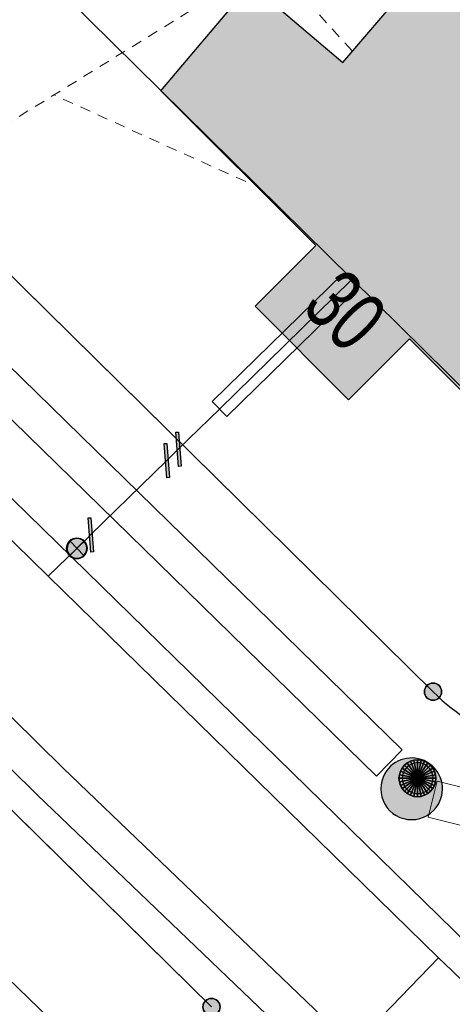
# Model space of a CAD drawing. Header units: metres. Extents: x 2695560 to 2696939, y 1260491 to 1262050.
# Tile 321 of 656: x 2695932.31 to 2695940.52, y 1260948.66 to 1260967.34. Entities that reach past the tile are written whole.
import ezdxf

# ---------------------------------------------------------------- set-up
doc = ezdxf.new("R2010")
doc.units = ezdxf.units.M
doc.linetypes.add('AUSGEZOGEN', pattern=[0])
doc.linetypes.add('VERDECKT2_S2', pattern=[0.36, 0.2, -0.16])
for name, color, linetype in [('XR$1$AV_Gebäudeflächen (BB)', 7, 'AUSGEZOGEN'), ('XR$1$AV_Grenzpunkte', 7, 'AUSGEZOGEN'), ('XR$1$AV_Haus-Nr.', 7, 'AUSGEZOGEN'), ('XR$1$AV_Linien (BB)', 7, 'AUSGEZOGEN'), ('XR$1$AW_LK_Schachtdeckel', 24, 'AUSGEZOGEN'), ('XR$1$Liegenschaftsgrenzen', 7, 'AUSGEZOGEN'), ('XR$1$PFAV', 255, 'AUSGEZOGEN'), ('XR$1$PFAW', 255, 'AUSGEZOGEN'), ('XR$1$PFWA', 255, 'AUSGEZOGEN'), ('XR$1$RP_Abstandslinie', 7, 'AUSGEZOGEN'), ('XR$1$WA_LK_Absperrarmatur', 171, 'AUSGEZOGEN'), ('XR$1$WA_LK_Rohrleitungsteil', 171, 'AUSGEZOGEN')]:
    doc.layers.add(name, color=color, linetype=linetype)
for name, color, linetype, lineweight in [('XR$2$ABW-Linie-R-genau', 4, 'AUSGEZOGEN', 18), ('XR$2$ABW-Linie-R-ungenau', 4, 'VERDECKT2_S2', 18), ('XR$2$ABW-LinieFlaeche-R-genau', 4, 'AUSGEZOGEN', 18), ('XR$2$ABW-Punkt', 6, 'AUSGEZOGEN', 18), ('XR$2$ELE-Flaeche-oberirdisch', 1, 'AUSGEZOGEN', 18), ('XR$2$GAS-Linie-genau', 12, 'AUSGEZOGEN', 18), ('XR$2$WAS-Linie-genau', 5, 'AUSGEZOGEN', 18), ('XR$2$WAS-LinieSchutzrohr', 5, 'AUSGEZOGEN', 18), ('XR$2$WAS-Punkt', 5, 'AUSGEZOGEN', 18)]:
    doc.layers.add(name, color=color, linetype=linetype, lineweight=lineweight)
doc.styles.add('ARIAL', font='arial.ttf')

# ---------------------------------------------------------------- blocks, each defined once
blk = doc.blocks.new('COMPLEXOBJECT_589')
at = {"layer": 'XR$1$AV_Linien (BB)', "color": 7, "linetype": 'AUSGEZOGEN', "transparency": 33554687}
blk.add_lwpolyline([(5934.98, 10948.8), (5922.888, 10960.707), (5917.863, 10965.655)], dxfattribs=at)
blk = doc.blocks.new('COMPLEXOBJECT_638')
at = {"layer": 'XR$1$AV_Linien (BB)', "color": 7, "linetype": 'AUSGEZOGEN', "transparency": 33554687}
blk.add_lwpolyline([(5924.23, 10969.53), (5925.451, 10968.325), (5939.18, 10954.78)], dxfattribs=at)
blk.add_arc((5942.333, 10957.989), 4.499, 225.5093, 319.037, dxfattribs=at)
blk = doc.blocks.new('COMPLEXOBJECT_1246')
at = {"layer": 'XR$1$Liegenschaftsgrenzen', "color": 7, "linetype": 'AUSGEZOGEN', "transparency": 33554687}
blk.add_line((5924.23, 10969.53), (5939.18, 10954.78), dxfattribs=at)
blk.add_arc((5942.333, 10957.989), 4.499, 225.5093, 319.037, dxfattribs=at)
blk = doc.blocks.new('COMPLEXOBJECT_1311')
at = {"layer": 'XR$1$Liegenschaftsgrenzen', "color": 7, "linetype": 'AUSGEZOGEN', "transparency": 33554687}
blk.add_line((5934.98, 10948.8), (5910.16, 10973.24), dxfattribs=at)
blk = doc.blocks.new('BAV15')
at = {"layer": 'XR$1$PFAV', "transparency": 33554687}
blk.add_hatch(color=7, dxfattribs=at).paths.add_polyline_path([(0.5, 0), (0.49, 0.101), (0.459, 0.197), (0.41, 0.286), (0.344, 0.362), (0.264, 0.424), (0.174, 0.469), (0.076, 0.494), (-0.025, 0.499), (-0.125, 0.484), (-0.22, 0.449), (-0.306, 0.395), (-0.379, 0.326), (-0.437, 0.243), (-0.477, 0.15), (-0.497, 0.051), (-0.497, -0.051), (-0.477, -0.15), (-0.437, -0.243), (-0.379, -0.326), (-0.306, -0.395), (-0.22, -0.449), (-0.125, -0.484), (-0.025, -0.499), (0.076, -0.494), (0.174, -0.469), (0.264, -0.424), (0.344, -0.362), (0.41, -0.286), (0.459, -0.197), (0.49, -0.101)])
at = {"color": 7, "transparency": 33554687}
for start, end in [(90, 270), (270, 90)]:
    blk.add_arc((0, 0), 0.5, start, end, dxfattribs=at)
at = {"layer": 'XR$1$PFAV', "transparency": 33554687}
blk.add_circle((0, 0), 0.5, dxfattribs=at)
blk = doc.blocks.new('BAW2084')
at = {"layer": 'XR$1$PFAW', "transparency": 33554687}
h = blk.add_hatch(color=7, dxfattribs=at)
h.paths.add_polyline_path([(0.237, 0.6), (0.176, 0.597), (0.116, 0.588), (0.057, 0.572), (0, 0.551), (-0.054, 0.525), (-0.106, 0.492), (-0.154, 0.455), (-0.198, 0.413), (-0.238, 0.367), (-0.272, 0.317), (-0.302, 0.264), (-0.326, 0.208), (-0.344, 0.15), (-0.356, 0.091), (-0.363, 0.03), (-0.363, -0.03), (-0.356, -0.091), (-0.344, -0.15), (-0.326, -0.208), (-0.302, -0.264), (-0.272, -0.317), (-0.238, -0.367), (-0.198, -0.413), (-0.154, -0.455), (-0.106, -0.492), (-0.054, -0.525), (0, -0.551), (0.057, -0.572), (0.116, -0.588), (0.176, -0.597), (0.237, -0.6), (0.297, -0.597), (0.357, -0.588), (0.416, -0.572), (0.473, -0.551), (0.528, -0.525), (0.579, -0.492), (0.628, -0.455), (0.672, -0.413), (0.711, -0.367), (0.746, -0.317), (0.775, -0.264), (0.799, -0.208), (0.818, -0.15), (0.83, -0.091), (0.836, -0.03), (0.836, 0.03), (0.83, 0.091), (0.818, 0.15), (0.799, 0.208), (0.775, 0.264), (0.746, 0.317), (0.711, 0.367), (0.672, 0.413), (0.628, 0.455), (0.579, 0.492), (0.528, 0.525), (0.473, 0.551), (0.416, 0.572), (0.357, 0.588), (0.297, 0.597)])
h.paths.add_polyline_path([(0.03, -0.298), (0, -0.3), (-0.03, -0.298), (-0.06, -0.294), (-0.09, -0.286), (-0.118, -0.276), (-0.146, -0.262), (-0.171, -0.246), (-0.195, -0.228), (-0.217, -0.207), (-0.237, -0.184), (-0.255, -0.159), (-0.269, -0.132), (-0.281, -0.104), (-0.29, -0.075), (-0.297, -0.045), (-0.3, -0.015), (-0.3, 0.015), (-0.297, 0.045), (-0.29, 0.075), (-0.281, 0.104), (-0.269, 0.132), (-0.255, 0.159), (-0.237, 0.184), (-0.217, 0.207), (-0.195, 0.228), (-0.171, 0.246), (-0.146, 0.262), (-0.118, 0.276), (-0.09, 0.286), (-0.06, 0.294), (-0.03, 0.298), (0, 0.3), (0.03, 0.298), (0.06, 0.294), (0.09, 0.286), (0.118, 0.276), (0.146, 0.262), (0.171, 0.246), (0.195, 0.228), (0.217, 0.207), (0.237, 0.184), (0.255, 0.159), (0.269, 0.132), (0.281, 0.104), (0.29, 0.075), (0.297, 0.045), (0.3, 0.015), (0.3, -0.015), (0.297, -0.045), (0.29, -0.075), (0.281, -0.104), (0.269, -0.132), (0.255, -0.159), (0.237, -0.184), (0.217, -0.207), (0.195, -0.228), (0.171, -0.246), (0.146, -0.262), (0.118, -0.276), (0.09, -0.286), (0.06, -0.294)], flags=16)
blk.add_hatch(color=7, dxfattribs=at).paths.add_polyline_path([(0, 0.3), (-0.03, 0.298), (-0.06, 0.294), (-0.09, 0.286), (-0.118, 0.276), (-0.146, 0.262), (-0.171, 0.246), (-0.195, 0.228), (-0.217, 0.207), (-0.237, 0.184), (-0.255, 0.159), (-0.269, 0.132), (-0.281, 0.104), (-0.29, 0.075), (-0.297, 0.045), (-0.3, 0.015), (-0.3, -0.015), (-0.297, -0.045), (-0.29, -0.075), (-0.281, -0.104), (-0.269, -0.132), (-0.255, -0.159), (-0.237, -0.184), (-0.217, -0.207), (-0.195, -0.228), (-0.171, -0.246), (-0.146, -0.262), (-0.118, -0.276), (-0.09, -0.286), (-0.06, -0.294), (-0.03, -0.298), (0, -0.3), (0.03, -0.298), (0.06, -0.294), (0.09, -0.286), (0.118, -0.276), (0.146, -0.262), (0.171, -0.246), (0.195, -0.228), (0.217, -0.207), (0.237, -0.184), (0.255, -0.159), (0.269, -0.132), (0.281, -0.104), (0.29, -0.075), (0.297, -0.045), (0.3, -0.015), (0.3, 0.015), (0.297, 0.045), (0.29, 0.075), (0.281, 0.104), (0.269, 0.132), (0.255, 0.159), (0.237, 0.184), (0.217, 0.207), (0.195, 0.228), (0.171, 0.246), (0.146, 0.262), (0.118, 0.276), (0.09, 0.286), (0.06, 0.294), (0.03, 0.298)])
at = {"transparency": 33554687}
for centre, radius, start, end in [((0.237, 0), 0.6, 90, 270), ((0.237, 0), 0.6, 270, 90), ((0, 0), 0.3, 90, 270), ((0, 0), 0.3, 270, 90)]:
    blk.add_arc(centre, radius, start, end, dxfattribs=at)
blk = doc.blocks.new('BWA2013')
at = {"true_color": 0x000000, "transparency": 33554687}
blk.add_hatch(color=18, dxfattribs=at).paths.add_polyline_path([(-0.291, -0.409), (0.352, 0.357), (0.291, 0.409), (-0.352, -0.357)])
at = {"transparency": 33554687}
blk.add_lwpolyline([(-0.291, -0.409), (-0.352, -0.357), (0.291, 0.409), (0.352, 0.357), (-0.291, -0.409)], close=True, dxfattribs=at)
blk = doc.blocks.new('BWA965')
at = {"layer": 'XR$1$PFWA', "transparency": 33554687}
blk.add_hatch(color=7, dxfattribs=at).paths.add_polyline_path([(0, 0.5), (-0.051, 0.497), (-0.101, 0.49), (-0.15, 0.477), (-0.197, 0.459), (-0.243, 0.437), (-0.286, 0.41), (-0.326, 0.379), (-0.362, 0.344), (-0.395, 0.306), (-0.424, 0.264), (-0.449, 0.22), (-0.469, 0.174), (-0.484, 0.125), (-0.494, 0.076), (-0.499, 0.025), (-0.499, -0.025), (-0.494, -0.076), (-0.484, -0.125), (-0.469, -0.174), (-0.449, -0.22), (-0.424, -0.264), (-0.395, -0.306), (-0.362, -0.344), (-0.326, -0.379), (-0.286, -0.41), (-0.243, -0.437), (-0.197, -0.459), (-0.15, -0.477), (-0.101, -0.49), (-0.051, -0.497), (0, -0.5), (0.051, -0.497), (0.101, -0.49), (0.15, -0.477), (0.197, -0.459), (0.243, -0.437), (0.286, -0.41), (0.326, -0.379), (0.362, -0.344), (0.395, -0.306), (0.424, -0.264), (0.449, -0.22), (0.469, -0.174), (0.484, -0.125), (0.494, -0.076), (0.499, -0.025), (0.499, 0.025), (0.494, 0.076), (0.484, 0.125), (0.469, 0.174), (0.449, 0.22), (0.424, 0.264), (0.395, 0.306), (0.362, 0.344), (0.326, 0.379), (0.286, 0.41), (0.243, 0.437), (0.197, 0.459), (0.15, 0.477), (0.101, 0.49), (0.051, 0.497)])
at = {"transparency": 33554687}
blk.add_line((0, 0.5), (0, -0.5), dxfattribs=at)
for start, end in [(90, 270), (270, 90)]:
    blk.add_arc((0, 0), 0.5, start, end, dxfattribs=at)
blk = doc.blocks.new('WAS-ABSPERRORGAN')
at = {"layer": 'XR$2$WAS-Punkt', "linetype": 'AUSGEZOGEN', "transparency": 33554687}
for p, q in [((0, 200, 2500), (0, -200, 2500)), ((0, 0), (0, 0))]:
    blk.add_line(p, q, dxfattribs=at)
blk.add_circle((0, 0, 502500), 200, dxfattribs=at)
blk = doc.blocks.new('ABW-KONTROLLSCHACHT')
at = {"layer": 'XR$2$ABW-Punkt', "linetype": 'AUSGEZOGEN', "lineweight": 25, "transparency": 33554687}
for points in [[(-291, 194, 2500), (0, 0, 2500), (-323, 134, 2500)], [(-291, 194), (0, 0), (-323, 134)], [(-291, 194, 2500), (-291, 194), (-323, 134), (-323, 134, 2500)], [(-247, 247, 2500), (0, 0, 2500), (-291, 194, 2500)], [(-247, 247), (0, 0), (-291, 194)], [(-247, 247, 2500), (-247, 247), (-291, 194), (-291, 194, 2500)], [(-194, 291, 2500), (0, 0, 2500), (-247, 247, 2500)], [(-194, 291), (0, 0), (-247, 247)], [(-194, 291, 2500), (-194, 291), (-247, 247), (-247, 247, 2500)], [(-134, 323, 2500), (0, 0, 2500), (-194, 291, 2500)], [(-134, 323), (0, 0), (-194, 291)], [(-134, 323, 2500), (-134, 323), (-194, 291), (-194, 291, 2500)], [(-68, 343, 2500), (0, 0, 2500), (-134, 323, 2500)], [(-68, 343), (0, 0), (-134, 323)], [(-68, 343, 2500), (-68, 343), (-134, 323), (-134, 323, 2500)], [(0, 350, 2500), (0, 0, 2500), (-68, 343, 2500)], [(0, 350), (0, 0), (-68, 343)], [(0, 350, 2500), (0, 350), (-68, 343), (-68, 343, 2500)], [(68, 343, 2500), (0, 0, 2500), (0, 350, 2500)], [(68, 343), (0, 0), (0, 350)], [(68, 343, 2500), (68, 343), (0, 350), (0, 350, 2500)], [(134, 323, 2500), (0, 0, 2500), (68, 343, 2500)], [(134, 323), (0, 0), (68, 343)], [(194, 291, 2500), (0, 0, 2500), (134, 323, 2500)], [(194, 291), (0, 0), (134, 323)], [(247, 247, 2500), (0, 0, 2500), (194, 291, 2500)], [(247, 247), (0, 0), (194, 291)], [(291, 194, 2500), (0, 0, 2500), (247, 247, 2500)], [(291, 194), (0, 0), (247, 247)], [(323, 134, 2500), (0, 0, 2500), (291, 194, 2500)], [(323, 134), (0, 0), (291, 194)], [(134, 323, 2500), (134, 323), (68, 343), (68, 343, 2500)], [(194, 291, 2500), (194, 291), (134, 323), (134, 323, 2500)], [(247, 247, 2500), (247, 247), (194, 291), (194, 291, 2500)], [(291, 194, 2500), (291, 194), (247, 247), (247, 247, 2500)], [(323, 134, 2500), (323, 134), (291, 194), (291, 194, 2500)], [(-343, 68, 2500), (0, 0, 2500), (-350, 0, 2500)], [(-343, 68), (0, 0), (-350, 0)], [(-343, 68, 2500), (-343, 68), (-350, 0), (-350, 0, 2500)], [(-350, 0, 2500), (0, 0, 2500), (-343, -68, 2500)], [(-350, 0), (0, 0), (-343, -68)], [(-323, 134, 2500), (0, 0, 2500), (-343, 68, 2500)], [(-323, 134), (0, 0), (-343, 68)], [(-323, 134, 2500), (-323, 134), (-343, 68), (-343, 68, 2500)], [(-343, -68, 2500), (0, 0, 2500), (-323, -134, 2500)], [(-343, -68), (0, 0), (-323, -134)], [(-323, -134, 2500), (0, 0, 2500), (-291, -194, 2500)], [(-323, -134), (0, 0), (-291, -194)], [(-291, -194, 2500), (0, 0, 2500), (-247, -247, 2500)], [(-291, -194), (0, 0), (-247, -247)], [(-247, -247, 2500), (0, 0, 2500), (-194, -291, 2500)], [(-247, -247), (0, 0), (-194, -291)], [(-194, -291, 2500), (0, 0, 2500), (-134, -323, 2500)], [(-194, -291), (0, 0), (-134, -323)], [(-134, -323, 2500), (0, 0, 2500), (-68, -343, 2500)], [(-134, -323), (0, 0), (-68, -343)], [(-68, -343, 2500), (0, 0, 2500), (0, -350, 2500)], [(-68, -343), (0, 0), (0, -350)], [(343, 68, 2500), (0, 0, 2500), (323, 134, 2500)], [(343, 68), (0, 0), (323, 134)], [(350, 0, 2500), (0, 0, 2500), (343, 68, 2500)], [(350, 0), (0, 0), (343, 68)], [(0, -350, 2500), (0, 0, 2500), (68, -343, 2500)], [(68, -343, 2500), (0, 0, 2500), (134, -323, 2500)], [(134, -323, 2500), (0, 0, 2500), (194, -291, 2500)], [(194, -291, 2500), (0, 0, 2500), (247, -247, 2500)], [(247, -247, 2500), (0, 0, 2500), (291, -194, 2500)], [(291, -194, 2500), (0, 0, 2500), (323, -134, 2500)], [(323, -134, 2500), (0, 0, 2500), (343, -68, 2500)], [(343, -68, 2500), (0, 0, 2500), (350, 0, 2500)], [(0, -350), (0, 0), (68, -343)], [(68, -343), (0, 0), (134, -323)], [(134, -323), (0, 0), (194, -291)], [(194, -291), (0, 0), (247, -247)], [(247, -247), (0, 0), (291, -194)], [(291, -194), (0, 0), (323, -134)], [(323, -134), (0, 0), (343, -68)], [(343, -68), (0, 0), (350, 0)], [(343, 68, 2500), (343, 68), (323, 134), (323, 134, 2500)], [(350, 0, 2500), (350, 0), (343, 68), (343, 68, 2500)], [(-350, 0, 2500), (-350, 0), (-343, -68), (-343, -68, 2500)], [(-343, -68, 2500), (-343, -68), (-323, -134), (-323, -134, 2500)], [(-323, -134, 2500), (-323, -134), (-291, -194), (-291, -194, 2500)], [(291, -194, 2500), (291, -194), (323, -134), (323, -134, 2500)], [(323, -134, 2500), (323, -134), (343, -68), (343, -68, 2500)], [(343, -68, 2500), (343, -68), (350, 0), (350, 0, 2500)], [(-291, -194, 2500), (-291, -194), (-247, -247), (-247, -247, 2500)], [(-247, -247, 2500), (-247, -247), (-194, -291), (-194, -291, 2500)], [(-194, -291, 2500), (-194, -291), (-134, -323), (-134, -323, 2500)], [(-134, -323, 2500), (-134, -323), (-68, -343), (-68, -343, 2500)], [(-68, -343, 2500), (-68, -343), (0, -350), (0, -350, 2500)], [(0, -350, 2500), (0, -350), (68, -343), (68, -343, 2500)], [(68, -343, 2500), (68, -343), (134, -323), (134, -323, 2500)], [(134, -323, 2500), (134, -323), (194, -291), (194, -291, 2500)], [(194, -291, 2500), (194, -291), (247, -247), (247, -247, 2500)], [(247, -247, 2500), (247, -247), (291, -194), (291, -194, 2500)]]:
    blk.add_3dface(points, dxfattribs=at)
blk = doc.blocks.new('ABW-DECKEL')
at = {"layer": 'XR$2$ABW-Punkt', "linetype": 'AUSGEZOGEN', "lineweight": 25, "transparency": 33554687}
for points in [[(-291, 194, 2500), (0, 0, 2500), (-323, 134, 2500)], [(-291, 194), (0, 0), (-323, 134)], [(-291, 194, 2500), (-291, 194), (-323, 134), (-323, 134, 2500)], [(-247, 247, 2500), (0, 0, 2500), (-291, 194, 2500)], [(-247, 247), (0, 0), (-291, 194)], [(-247, 247, 2500), (-247, 247), (-291, 194), (-291, 194, 2500)], [(-194, 291, 2500), (0, 0, 2500), (-247, 247, 2500)], [(-194, 291), (0, 0), (-247, 247)], [(-194, 291, 2500), (-194, 291), (-247, 247), (-247, 247, 2500)], [(-134, 323, 2500), (0, 0, 2500), (-194, 291, 2500)], [(-134, 323), (0, 0), (-194, 291)], [(-134, 323, 2500), (-134, 323), (-194, 291), (-194, 291, 2500)], [(-68, 343, 2500), (0, 0, 2500), (-134, 323, 2500)], [(-68, 343), (0, 0), (-134, 323)], [(-68, 343, 2500), (-68, 343), (-134, 323), (-134, 323, 2500)], [(0, 350, 2500), (0, 0, 2500), (-68, 343, 2500)], [(0, 350), (0, 0), (-68, 343)], [(0, 350, 2500), (0, 350), (-68, 343), (-68, 343, 2500)], [(68, 343, 2500), (0, 0, 2500), (0, 350, 2500)], [(68, 343), (0, 0), (0, 350)], [(68, 343, 2500), (68, 343), (0, 350), (0, 350, 2500)], [(134, 323, 2500), (0, 0, 2500), (68, 343, 2500)], [(134, 323), (0, 0), (68, 343)], [(194, 291, 2500), (0, 0, 2500), (134, 323, 2500)], [(194, 291), (0, 0), (134, 323)], [(247, 247, 2500), (0, 0, 2500), (194, 291, 2500)], [(247, 247), (0, 0), (194, 291)], [(291, 194, 2500), (0, 0, 2500), (247, 247, 2500)], [(291, 194), (0, 0), (247, 247)], [(323, 134, 2500), (0, 0, 2500), (291, 194, 2500)], [(323, 134), (0, 0), (291, 194)], [(134, 323, 2500), (134, 323), (68, 343), (68, 343, 2500)], [(194, 291, 2500), (194, 291), (134, 323), (134, 323, 2500)], [(247, 247, 2500), (247, 247), (194, 291), (194, 291, 2500)], [(291, 194, 2500), (291, 194), (247, 247), (247, 247, 2500)], [(323, 134, 2500), (323, 134), (291, 194), (291, 194, 2500)], [(-343, 68, 2500), (0, 0, 2500), (-350, 0, 2500)], [(-343, 68), (0, 0), (-350, 0)], [(-343, 68, 2500), (-343, 68), (-350, 0), (-350, 0, 2500)], [(-350, 0, 2500), (0, 0, 2500), (-343, -68, 2500)], [(-350, 0), (0, 0), (-343, -68)], [(-323, 134, 2500), (0, 0, 2500), (-343, 68, 2500)], [(-323, 134), (0, 0), (-343, 68)], [(-323, 134, 2500), (-323, 134), (-343, 68), (-343, 68, 2500)], [(-343, -68, 2500), (0, 0, 2500), (-323, -134, 2500)], [(-343, -68), (0, 0), (-323, -134)], [(-323, -134, 2500), (0, 0, 2500), (-291, -194, 2500)], [(-323, -134), (0, 0), (-291, -194)], [(-291, -194, 2500), (0, 0, 2500), (-247, -247, 2500)], [(-291, -194), (0, 0), (-247, -247)], [(-247, -247, 2500), (0, 0, 2500), (-194, -291, 2500)], [(-247, -247), (0, 0), (-194, -291)], [(-194, -291, 2500), (0, 0, 2500), (-134, -323, 2500)], [(-194, -291), (0, 0), (-134, -323)], [(-134, -323, 2500), (0, 0, 2500), (-68, -343, 2500)], [(-134, -323), (0, 0), (-68, -343)], [(-68, -343, 2500), (0, 0, 2500), (0, -350, 2500)], [(-68, -343), (0, 0), (0, -350)], [(343, 68, 2500), (0, 0, 2500), (323, 134, 2500)], [(343, 68), (0, 0), (323, 134)], [(350, 0, 2500), (0, 0, 2500), (343, 68, 2500)], [(350, 0), (0, 0), (343, 68)], [(0, -350, 2500), (0, 0, 2500), (68, -343, 2500)], [(68, -343, 2500), (0, 0, 2500), (134, -323, 2500)], [(134, -323, 2500), (0, 0, 2500), (194, -291, 2500)], [(194, -291, 2500), (0, 0, 2500), (247, -247, 2500)], [(247, -247, 2500), (0, 0, 2500), (291, -194, 2500)], [(291, -194, 2500), (0, 0, 2500), (323, -134, 2500)], [(323, -134, 2500), (0, 0, 2500), (343, -68, 2500)], [(343, -68, 2500), (0, 0, 2500), (350, 0, 2500)], [(0, -350), (0, 0), (68, -343)], [(68, -343), (0, 0), (134, -323)], [(134, -323), (0, 0), (194, -291)], [(194, -291), (0, 0), (247, -247)], [(247, -247), (0, 0), (291, -194)], [(291, -194), (0, 0), (323, -134)], [(323, -134), (0, 0), (343, -68)], [(343, -68), (0, 0), (350, 0)], [(343, 68, 2500), (343, 68), (323, 134), (323, 134, 2500)], [(350, 0, 2500), (350, 0), (343, 68), (343, 68, 2500)], [(-350, 0, 2500), (-350, 0), (-343, -68), (-343, -68, 2500)], [(-343, -68, 2500), (-343, -68), (-323, -134), (-323, -134, 2500)], [(-323, -134, 2500), (-323, -134), (-291, -194), (-291, -194, 2500)], [(291, -194, 2500), (291, -194), (323, -134), (323, -134, 2500)], [(323, -134, 2500), (323, -134), (343, -68), (343, -68, 2500)], [(343, -68, 2500), (343, -68), (350, 0), (350, 0, 2500)], [(-291, -194, 2500), (-291, -194), (-247, -247), (-247, -247, 2500)], [(-247, -247, 2500), (-247, -247), (-194, -291), (-194, -291, 2500)], [(-194, -291, 2500), (-194, -291), (-134, -323), (-134, -323, 2500)], [(-134, -323, 2500), (-134, -323), (-68, -343), (-68, -343, 2500)], [(-68, -343, 2500), (-68, -343), (0, -350), (0, -350, 2500)], [(0, -350, 2500), (0, -350), (68, -343), (68, -343, 2500)], [(68, -343, 2500), (68, -343), (134, -323), (134, -323, 2500)], [(134, -323, 2500), (134, -323), (194, -291), (194, -291, 2500)], [(194, -291, 2500), (194, -291), (247, -247), (247, -247, 2500)], [(247, -247, 2500), (247, -247), (291, -194), (291, -194, 2500)]]:
    blk.add_3dface(points, dxfattribs=at)

msp = doc.modelspace()

# ---------------------------------------------------------------- hatches: boundary and pattern name
at = {"layer": 'XR$1$AV_Gebäudeflächen (BB)', "true_color": 0xd2d2d2, "transparency": 33554687}
msp.add_hatch(color=254, dxfattribs=at).paths.add_polyline_path([(2695947.91, 1260964.48), (2695941.44, 1260970.03), (2695938.44, 1260966.522), (2695936.699, 1260968.011), (2695934.988, 1260965.989), (2695937.926, 1260963.051), (2695936.776, 1260961.901), (2695938.55, 1260960.127), (2695939.707, 1260961.284), (2695942.652, 1260958.339)])

# ---------------------------------------------------------------- linework, layer by layer
at = {"layer": 'XR$1$AV_Linien (BB)', "color": 7, "linetype": 'AUSGEZOGEN', "transparency": 33554687}
for points in [[(2695934.988, 1260965.989), (2695936.699, 1260968.011), (2695938.44, 1260966.522), (2695941.44, 1260970.03)], [(2695942.652, 1260958.339), (2695939.707, 1260961.284), (2695938.55, 1260960.127), (2695936.776, 1260961.901), (2695937.926, 1260963.051), (2695934.988, 1260965.989)]]:
    msp.add_lwpolyline(points, dxfattribs=at)
at = {"layer": 'XR$1$RP_Abstandslinie', "color": 7, "linetype": 'AUSGEZOGEN', "transparency": 33554687}
msp.add_lwpolyline([(2695815.92, 1261083.45), (2695852.53, 1261047.34), (2695889.71, 1261010.67), (2695915.9, 1260984.83), (2695942.7, 1260958.39), (2695972.35, 1260992.97), (2695942.13, 1261023.53), (2695912.25, 1261053.75), (2695881.66, 1261084.69), (2695850.32, 1261116.38)], dxfattribs=at)
at = {"layer": 'XR$2$ABW-Linie-R-genau', "linetype": 'AUSGEZOGEN', "transparency": 33554687}
msp.add_lwpolyline([(2695912.465, 1260968.166), (2695933.681, 1260947.615), (2695933.834, 1260945.919), (2695928.724, 1260939.182), (2695928.485, 1260938.414)], dxfattribs=at)
at = {"layer": 'XR$2$ABW-Linie-R-ungenau', "linetype": 'VERDECKT2_S2', "transparency": 33554687}
for p, q in [((2695938.614, 1260966.746), (2695937.072, 1260968.444)), ((2695936.599, 1260964.264), (2695932.963, 1260965.909))]:
    msp.add_line(p, q, dxfattribs=at)
msp.add_lwpolyline([(2695937.064, 1260968.444), (2695930.326, 1260964.278), (2695929.404, 1260963.396)], dxfattribs=at)
at = {"layer": 'XR$2$ABW-LinieFlaeche-R-genau', "linetype": 'AUSGEZOGEN', "transparency": 33554687}
for points in [[(2695939.077, 1260952.99), (2695890.315, 1261000.656), (2695890.805, 1261001.156), (2695939.567, 1260953.49), (2695939.077, 1260952.99)], [(2695948.583, 1260950.088), (2695940.058, 1260952.212), (2695940.228, 1260952.892), (2695948.753, 1260950.768), (2695948.583, 1260950.088)]]:
    msp.add_lwpolyline(points, close=True, dxfattribs=at)
at = {"layer": 'XR$2$ELE-Flaeche-oberirdisch', "transparency": 33554687}
msp.add_lwpolyline([(2695943.891, 1260942.823), (2695933.136, 1260953.137), (2695925.395, 1260960.777), (2695917.244, 1260968.824), (2695911.674, 1260974.242), (2695902.123, 1260983.76), (2695901.618, 1260983.229), (2695911.182, 1260973.744), (2695916.754, 1260968.324), (2695924.903, 1260960.279), (2695932.648, 1260952.635), (2695943.444, 1260942.281), (2695943.891, 1260942.823)], close=True, dxfattribs=at)
at = {"layer": 'XR$2$GAS-Linie-genau', "linetype": 'AUSGEZOGEN', "transparency": 33554687}
msp.add_line((2695921.417, 1260968.739), (2695940.814, 1260949.796), dxfattribs=at)
at = {"layer": 'XR$2$WAS-Linie-genau', "linetype": 'AUSGEZOGEN', "transparency": 33554687}
for p, q in [((2695932.856, 1260956.779), (2695922.007, 1260967.379)), ((2695935.099, 1260958.971), (2695935.321, 1260959.188)), ((2695933.657, 1260957.562), (2695935.099, 1260958.971)), ((2695933.397, 1260957.308), (2695933.592, 1260957.498)), ((2695933.592, 1260957.498), (2695933.657, 1260957.562)), ((2695932.856, 1260956.779), (2695933.397, 1260957.308)), ((2695940.256, 1260949.539), (2695932.856, 1260956.779)), ((2695940.256, 1260949.539), (2695938.35, 1260947.574)), ((2695940.505, 1260949.299), (2695940.256, 1260949.539)), ((2695942.029, 1260947.827), (2695940.505, 1260949.299))]:
    msp.add_line(p, q, dxfattribs=at)
msp.add_lwpolyline([(2695935.321, 1260959.188), (2695936.1, 1260959.95), (2695938.593, 1260962.386)], dxfattribs=at)
at = {"layer": 'XR$2$WAS-LinieSchutzrohr', "transparency": 33554687}
msp.add_lwpolyline([(2695935.961, 1260960.093), (2695938.453, 1260962.529), (2695938.733, 1260962.242), (2695936.24, 1260959.807), (2695935.961, 1260960.093)], close=True, dxfattribs=at)

# ---------------------------------------------------------------- block references
at = {"layer": 'XR$1$AV_Grenzpunkte', "color": 7, "linetype": 'AUSGEZOGEN', "lineweight": -3, "transparency": 33554687, "xscale": 0.3249999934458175, "yscale": 0.3249999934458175}
for p in [(2695940.15, 1260954.59), (2695935.95, 1260948.61)]:
    msp.add_blockref('BAV15', p, dxfattribs=at)
at = {"layer": 'XR$1$AV_Linien (BB)', "color": 7, "linetype": 'AUSGEZOGEN', "lineweight": -3, "transparency": 33554687}
for name in ['COMPLEXOBJECT_638', 'COMPLEXOBJECT_589']:
    msp.add_blockref(name, (2690000.97, 1249999.81), dxfattribs=at)
at = {"layer": 'XR$1$AW_LK_Schachtdeckel', "color": 24, "linetype": 'AUSGEZOGEN', "lineweight": -3, "transparency": 33554687, "xscale": 0.9749278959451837, "yscale": 0.9749278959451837, "rotation": 240.2103955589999}
msp.add_blockref('BAW2084', (2695939.859, 1260952.948), dxfattribs=at)
at = {"layer": 'XR$1$Liegenschaftsgrenzen', "color": 7, "linetype": 'AUSGEZOGEN', "lineweight": -3, "transparency": 33554687}
for name in ['COMPLEXOBJECT_1311', 'COMPLEXOBJECT_1246']:
    msp.add_blockref(name, (2690000.97, 1249999.81), dxfattribs=at)
at = {"layer": 'XR$1$WA_LK_Absperrarmatur', "color": 171, "linetype": 'AUSGEZOGEN', "lineweight": -3, "transparency": 33554687, "xscale": 0.3749999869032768, "yscale": 0.3749999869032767, "rotation": 44.717773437}
msp.add_blockref('BWA965', (2695933.401, 1260957.309), dxfattribs=at)
at = {"layer": 'XR$1$WA_LK_Rohrleitungsteil', "color": 171, "linetype": 'AUSGEZOGEN', "lineweight": -3, "transparency": 33554687, "rotation": 44.340822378}
for p, xscale, yscale in [((2695935.325, 1260959.189), 0.6499999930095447, 0.6499999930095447), ((2695935.103, 1260958.972), 0.6499999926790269, 0.6499999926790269), ((2695933.661, 1260957.563), 0.6499999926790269, 0.6499999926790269)]:
    msp.add_blockref('BWA2013', p, dxfattribs=dict(at, xscale=xscale, yscale=yscale))
at = {"layer": 'XR$2$ABW-Punkt', "color": 6, "linetype": 'AUSGEZOGEN', "lineweight": 18, "transparency": 33554687, "xscale": 0.001, "yscale": 0.001, "zscale": 0.001, "rotation": 360}
for name in ['ABW-KONTROLLSCHACHT', 'ABW-DECKEL']:
    msp.add_blockref(name, (2695939.855, 1260952.947), dxfattribs=at)
at = {"layer": 'XR$2$WAS-Punkt', "color": 5, "linetype": 'AUSGEZOGEN', "lineweight": 18, "transparency": 33554687, "xscale": 0.001, "yscale": 0.001, "zscale": 0.001, "rotation": 314.8}
msp.add_blockref('WAS-ABSPERRORGAN', (2695933.397, 1260957.308), dxfattribs=at)

# ---------------------------------------------------------------- texts
at = {"layer": 'XR$1$AV_Haus-Nr.', "color": 7, "transparency": 33554687, "insert": (2695938.071, 1260961.398), "char_height": 1.1621, "width": 1.68109, "attachment_point": 8, "rotation": 315.171, "style": 'ARIAL'}
msp.add_mtext('\\W0.70;30', dxfattribs=at)

doc.saveas('drawing.dxf')
